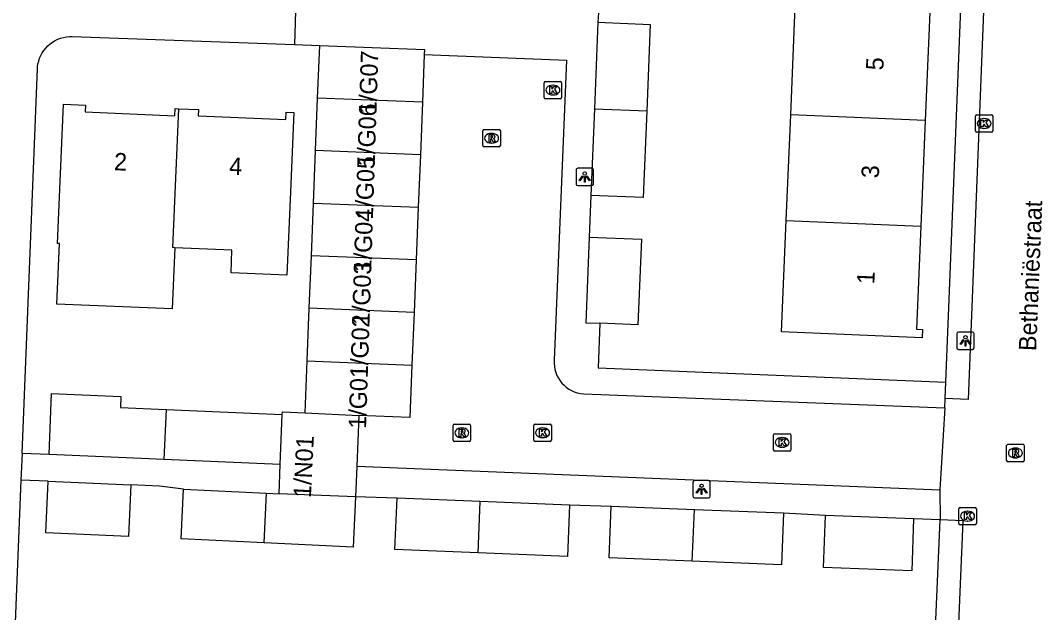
# Model space of a CAD drawing. Extents: x 161355 to 162026, y 386504 to 387459.
# Drawn here: x 161629.9 to 161688.1, y 387310.9 to 387344.8 of the extents above; entities that cross this region are included whole.
import ezdxf

# ---------------------------------------------------------------- set-up
doc = ezdxf.new("R2010")
doc.units = 0
for name, color, linetype in [('IMGEO_Kolk', 7, 'Continuous'), ('IMGEO_Lichtpunt', 7, 'Continuous'), ('IMGEO_Openbare_ruimte_label', 7, 'Continuous'), ('IMGEO_Pand', 7, 'Continuous'), ('IMGEO_Pand_nummerreeks', 7, 'Continuous'), ('IMGEO_Rijbaan_lokaal_open', 7, 'Continuous'), ('IMGEO_Rioolput', 7, 'Continuous'), ('IMGEO_Voetpad_open', 7, 'Continuous')]:
    doc.layers.add(name, color=color, linetype=linetype)

msp = doc.modelspace()

# ---------------------------------------------------------------- linework, layer by layer
at = {"layer": 'IMGEO_Kolk'}
for p, q in [((161659.954, 387340.401), (161659.954, 387341.253)), ((161660.029, 387341.327), (161660.881, 387341.327)), ((161660.442, 387341.107), (161660.467, 387341.107)), ((161660.955, 387341.253), (161660.955, 387340.401)), ((161660.881, 387340.327), (161660.029, 387340.327)), ((161660.465, 387340.547), (161660.44, 387340.547)), ((161684.679, 387338.485), (161684.679, 387339.337)), ((161684.754, 387339.411), (161685.606, 387339.411)), ((161685.167, 387339.191), (161685.192, 387339.191)), ((161685.68, 387339.337), (161685.68, 387338.485)), ((161685.19, 387338.631), (161685.165, 387338.631)), ((161685.606, 387338.411), (161684.754, 387338.411)), ((161659.439, 387321.675), (161660.291, 387321.675)), ((161659.364, 387320.749), (161659.364, 387321.601)), ((161659.852, 387321.455), (161659.877, 387321.455)), ((161660.365, 387321.601), (161660.365, 387320.749)), ((161673.177, 387321.122), (161674.029, 387321.122)), ((161660.291, 387320.675), (161659.439, 387320.675)), ((161659.875, 387320.895), (161659.85, 387320.895)), ((161673.102, 387320.196), (161673.102, 387321.048)), ((161673.59, 387320.902), (161673.615, 387320.902)), ((161674.103, 387321.048), (161674.103, 387320.196)), ((161674.029, 387320.122), (161673.177, 387320.122)), ((161673.613, 387320.342), (161673.588, 387320.342)), ((161683.734, 387315.969), (161683.734, 387316.821)), ((161683.809, 387316.895), (161684.661, 387316.895)), ((161684.222, 387316.675), (161684.247, 387316.675)), ((161684.735, 387316.821), (161684.735, 387315.969)), ((161684.661, 387315.895), (161683.809, 387315.895)), ((161684.245, 387316.115), (161684.22, 387316.115))]:
    msp.add_line(p, q, dxfattribs=at)
for points in [[(161659.954, 387340.401), (161659.954, 387341.253)], [(161660.029, 387341.327), (161660.881, 387341.327)], [(161660.275, 387341.027), (161660.398, 387341.027), (161660.398, 387340.876), (161660.528, 387341.027), (161660.692, 387341.027), (161660.546, 387340.876), (161660.699, 387340.627), (161660.547, 387340.627), (161660.462, 387340.791), (161660.398, 387340.724), (161660.398, 387340.627), (161660.275, 387340.627), (161660.275, 387341.027)], [(161660.955, 387341.253), (161660.955, 387340.401)], [(161660.881, 387340.327), (161660.029, 387340.327)], [(161684.679, 387338.485), (161684.679, 387339.337)], [(161684.754, 387339.411), (161685.606, 387339.411)], [(161685, 387339.111), (161685.123, 387339.111), (161685.123, 387338.96), (161685.253, 387339.111), (161685.417, 387339.111), (161685.271, 387338.96), (161685.424, 387338.711), (161685.272, 387338.711), (161685.187, 387338.875), (161685.123, 387338.808), (161685.123, 387338.711), (161685, 387338.711), (161685, 387339.111)], [(161685.68, 387339.337), (161685.68, 387338.485)], [(161685.606, 387338.411), (161684.754, 387338.411)], [(161659.439, 387321.675), (161660.291, 387321.675)], [(161659.364, 387320.749), (161659.364, 387321.601)], [(161659.685, 387321.375), (161659.808, 387321.375), (161659.808, 387321.224), (161659.938, 387321.375), (161660.102, 387321.375), (161659.956, 387321.224), (161660.109, 387320.975), (161659.957, 387320.975), (161659.872, 387321.139), (161659.808, 387321.072), (161659.808, 387320.975), (161659.685, 387320.975), (161659.685, 387321.375)], [(161660.365, 387321.601), (161660.365, 387320.749)], [(161673.177, 387321.122), (161674.029, 387321.122)], [(161660.291, 387320.675), (161659.439, 387320.675)], [(161673.102, 387320.196), (161673.102, 387321.048)], [(161673.423, 387320.822), (161673.546, 387320.822), (161673.546, 387320.671), (161673.676, 387320.822), (161673.84, 387320.822), (161673.694, 387320.671), (161673.847, 387320.422), (161673.695, 387320.422), (161673.61, 387320.586), (161673.546, 387320.519), (161673.546, 387320.422), (161673.423, 387320.422), (161673.423, 387320.822)], [(161674.103, 387321.048), (161674.103, 387320.196)], [(161674.029, 387320.122), (161673.177, 387320.122)], [(161683.734, 387315.969), (161683.734, 387316.821)], [(161683.809, 387316.895), (161684.661, 387316.895)], [(161684.055, 387316.595), (161684.178, 387316.595), (161684.178, 387316.444), (161684.308, 387316.595), (161684.472, 387316.595), (161684.326, 387316.444), (161684.479, 387316.195), (161684.327, 387316.195), (161684.242, 387316.359), (161684.178, 387316.292), (161684.178, 387316.195), (161684.055, 387316.195), (161684.055, 387316.595)], [(161684.735, 387316.821), (161684.735, 387315.969)], [(161684.661, 387315.895), (161683.809, 387315.895)]]:
    msp.add_lwpolyline(points, dxfattribs=at)
for centre, start, end in [((161660.031, 387341.251), 91.55205, 178.44795), ((161660.031, 387341.251), 91.55205, 178.44795), ((161660.879, 387341.251), 1.55205, 88.44795), ((161660.879, 387341.251), 1.55205, 88.44795), ((161660.031, 387340.403), 181.55205, 268.44795), ((161660.031, 387340.403), 181.55205, 268.44795), ((161660.879, 387340.403), 271.55205, 358.44795), ((161660.879, 387340.403), 271.55205, 358.44795), ((161684.756, 387339.335), 91.55205, 178.44795), ((161684.756, 387339.335), 91.55205, 178.44795), ((161685.604, 387339.335), 1.55205, 88.44795), ((161685.604, 387339.335), 1.55205, 88.44795), ((161684.756, 387338.487), 181.55205, 268.44795), ((161684.756, 387338.487), 181.55205, 268.44795), ((161685.604, 387338.487), 271.55205, 358.44795), ((161685.604, 387338.487), 271.55205, 358.44795), ((161659.441, 387321.599), 91.55205, 178.44795), ((161659.441, 387321.599), 91.55205, 178.44795), ((161660.289, 387321.599), 1.55205, 88.44795), ((161660.289, 387321.599), 1.55205, 88.44795), ((161673.179, 387321.046), 91.55205, 178.44795), ((161673.179, 387321.046), 91.55205, 178.44795), ((161674.027, 387321.046), 1.55205, 88.44795), ((161674.027, 387321.046), 1.55205, 88.44795), ((161659.441, 387320.751), 181.55205, 268.44795), ((161659.441, 387320.751), 181.55205, 268.44795), ((161660.289, 387320.751), 271.55205, 358.44795), ((161660.289, 387320.751), 271.55205, 358.44795), ((161673.179, 387320.198), 181.55205, 268.44795), ((161673.179, 387320.198), 181.55205, 268.44795), ((161674.027, 387320.198), 271.55205, 358.44795), ((161674.027, 387320.198), 271.55205, 358.44795), ((161683.811, 387316.819), 91.55205, 178.44795), ((161683.811, 387316.819), 91.55205, 178.44795), ((161684.659, 387316.819), 1.55205, 88.44795), ((161684.659, 387316.819), 1.55205, 88.44795), ((161683.811, 387315.971), 181.55205, 268.44795), ((161683.811, 387315.971), 181.55205, 268.44795), ((161684.659, 387315.971), 271.55205, 358.44795), ((161684.659, 387315.971), 271.55205, 358.44795)]:
    msp.add_arc(centre, 0.0765, start, end, dxfattribs=at)
for centre, major_axis, ratio, start_param, end_param in [((161660.441, 387340.827), (-0.387, 0.002), 0.722429, 4.712389, 7.853982), ((161660.466, 387340.827), (-0.39, 0.002), 0.717154, 1.570796, 4.712389), ((161685.166, 387338.911), (-0.387, 0.002), 0.722429, 4.712389, 7.853982), ((161685.191, 387338.911), (-0.39, 0.002), 0.717154, 1.570796, 4.712389), ((161659.851, 387321.175), (-0.387, 0.002), 0.722429, 4.712389, 7.853982), ((161659.876, 387321.175), (-0.39, 0.002), 0.717154, 1.570796, 4.712389), ((161673.589, 387320.622), (-0.387, 0.002), 0.722429, 4.712389, 7.853982), ((161673.614, 387320.622), (-0.39, 0.002), 0.717154, 1.570796, 4.712389), ((161684.221, 387316.395), (-0.387, 0.002), 0.722429, 4.712389, 7.853982), ((161684.246, 387316.395), (-0.39, 0.002), 0.717154, 1.570796, 4.712389)]:
    msp.add_ellipse(centre, major_axis=major_axis, ratio=ratio, start_param=start_param, end_param=end_param, dxfattribs=at)
at = {"layer": 'IMGEO_Lichtpunt'}
for p, q in [((161661.781, 387336.248), (161661.781, 387335.441)), ((161661.781, 387336.248), (161661.781, 387335.441)), ((161662.683, 387336.343), (161661.875, 387336.343)), ((161662.683, 387336.343), (161661.875, 387336.343)), ((161662.777, 387335.441), (161662.777, 387336.248)), ((161662.777, 387335.441), (161662.777, 387336.248)), ((161661.875, 387335.347), (161662.683, 387335.347)), ((161661.875, 387335.347), (161662.683, 387335.347)), ((161684.513, 387326.951), (161683.705, 387326.951)), ((161684.513, 387326.951), (161683.705, 387326.951)), ((161683.611, 387326.856), (161683.611, 387326.049)), ((161683.611, 387326.856), (161683.611, 387326.049)), ((161684.607, 387326.049), (161684.607, 387326.856)), ((161684.607, 387326.049), (161684.607, 387326.856)), ((161683.705, 387325.955), (161684.513, 387325.955)), ((161683.705, 387325.955), (161684.513, 387325.955)), ((161668.48, 387318.339), (161668.48, 387317.532)), ((161668.48, 387318.339), (161668.48, 387317.532)), ((161669.382, 387318.434), (161668.574, 387318.434)), ((161669.382, 387318.434), (161668.574, 387318.434)), ((161669.476, 387317.532), (161669.476, 387318.339)), ((161669.476, 387317.532), (161669.476, 387318.339)), ((161668.574, 387317.438), (161669.382, 387317.438)), ((161668.574, 387317.438), (161669.382, 387317.438))]:
    msp.add_line(p, q, dxfattribs=at)
for points in [[(161662.155, 387335.912), (161662.194, 387335.884), (161662.006, 387335.622), (161661.968, 387335.649), (161662.155, 387335.912)], [(161662.257, 387335.864), (161662.304, 387335.864), (161662.304, 387335.542), (161662.257, 387335.542), (161662.257, 387335.864)], [(161662.367, 387335.884), (161662.405, 387335.911), (161662.592, 387335.649), (161662.553, 387335.621), (161662.367, 387335.884)], [(161683.985, 387326.52), (161684.024, 387326.492), (161683.836, 387326.23), (161683.798, 387326.257), (161683.985, 387326.52)], [(161684.087, 387326.472), (161684.134, 387326.472), (161684.134, 387326.15), (161684.087, 387326.15), (161684.087, 387326.472)], [(161684.197, 387326.492), (161684.235, 387326.519), (161684.422, 387326.257), (161684.383, 387326.229), (161684.197, 387326.492)], [(161668.854, 387318.003), (161668.893, 387317.975), (161668.705, 387317.713), (161668.667, 387317.74), (161668.854, 387318.003)], [(161668.956, 387317.955), (161669.003, 387317.955), (161669.003, 387317.633), (161668.956, 387317.633), (161668.956, 387317.955)], [(161669.066, 387317.975), (161669.104, 387318.002), (161669.291, 387317.74), (161669.252, 387317.712), (161669.066, 387317.975)]]:
    msp.add_lwpolyline(points, dxfattribs=at)
for centre in [(161662.28, 387336.046), (161684.11, 387326.654), (161668.979, 387318.137)]:
    msp.add_circle(centre, 0.0994, dxfattribs=at)
for centre, start, end in [((161661.875, 387336.248), 90, 180), ((161661.875, 387336.248), 90, 180), ((161662.683, 387336.248), 0, 90), ((161662.683, 387336.248), 0, 90), ((161661.875, 387335.441), 180, 270), ((161661.875, 387335.441), 180, 270), ((161662.683, 387335.441), 270, 0), ((161662.683, 387335.441), 270, 360), ((161683.705, 387326.856), 90, 180), ((161683.705, 387326.856), 90, 180), ((161684.513, 387326.856), 0, 90), ((161684.513, 387326.856), 0, 90), ((161683.705, 387326.049), 180, 270), ((161683.705, 387326.049), 180, 270), ((161684.513, 387326.049), 270, 0), ((161684.513, 387326.049), 270, 360), ((161668.574, 387318.339), 90, 180), ((161668.574, 387318.339), 90, 180), ((161669.382, 387318.339), 0, 90), ((161669.382, 387318.339), 0, 90), ((161668.574, 387317.532), 180, 270), ((161668.574, 387317.532), 180, 270), ((161669.382, 387317.532), 270, 0), ((161669.382, 387317.532), 270, 360)]:
    msp.add_arc(centre, 0.0946, start, end, dxfattribs=at)
at = {"layer": 'IMGEO_Pand'}
for points in [[(161674.09, 387339.41), (161674.352, 387345.629)], [(161682.064, 387345.304), (161681.802, 387339.085)], [(161663.039, 387344.718), (161662.836, 387339.752)], [(161663.039, 387344.718), (161666.037, 387344.595), (161665.833, 387339.629)], [(161646.964, 387340.371), (161647.084, 387343.385)], [(161647.084, 387343.385), (161653.093, 387343.146), (161653.082, 387342.865)], [(161653.082, 387342.865), (161652.973, 387340.132)], [(161646.844, 387337.357), (161646.964, 387340.371)], [(161652.973, 387340.132), (161646.964, 387340.371)], [(161638.779, 387331.786), (161638.723, 387330.478), (161638.631, 387328.284), (161632.015, 387328.56), (161632.164, 387332.034), (161632.054, 387332.039), (161632.394, 387340.021), (161633.651, 387339.968), (161633.635, 387339.577), (161638.782, 387339.358), (161638.799, 387339.764), (161638.996, 387339.756)], [(161638.779, 387331.786), (161638.663, 387331.791), (161638.996, 387339.756)], [(161638.996, 387339.756), (161640.138, 387339.707), (161640.123, 387339.346), (161645.143, 387339.132), (161645.162, 387339.566), (161645.599, 387339.548), (161645.387, 387334.553), (161645.202, 387330.21), (161641.997, 387330.346), (161642.052, 387331.646), (161638.779, 387331.786)], [(161652.973, 387340.132), (161652.853, 387337.118)], [(161662.836, 387339.752), (161662.632, 387334.786)], [(161662.836, 387339.752), (161665.833, 387339.629)], [(161665.833, 387339.629), (161665.63, 387334.663), (161662.632, 387334.786)], [(161673.834, 387333.356), (161674.09, 387339.41)], [(161681.802, 387339.085), (161674.09, 387339.41)], [(161681.802, 387339.085), (161681.547, 387333.031)], [(161646.725, 387334.343), (161646.844, 387337.357)], [(161652.853, 387337.118), (161646.844, 387337.357)], [(161652.853, 387337.118), (161652.733, 387334.104)], [(161646.605, 387331.329), (161646.725, 387334.343)], [(161646.725, 387334.343), (161652.733, 387334.104)], [(161652.733, 387334.104), (161652.614, 387331.09)], [(161681.547, 387333.031), (161681.297, 387327.109), (161681.644, 387327.094), (161681.624, 387326.629), (161673.565, 387326.969), (161673.834, 387333.356)], [(161673.834, 387333.356), (161681.547, 387333.031)], [(161662.534, 387332.395), (161662.333, 387327.485), (161663.152, 387327.452)], [(161662.534, 387332.395), (161665.532, 387332.272), (161665.331, 387327.363), (161663.152, 387327.452)], [(161646.485, 387328.315), (161646.605, 387331.329)], [(161652.614, 387331.09), (161646.605, 387331.329)], [(161652.614, 387331.09), (161652.494, 387328.076)], [(161646.365, 387325.301), (161646.485, 387328.315)], [(161652.494, 387328.076), (161646.485, 387328.315)], [(161652.494, 387328.076), (161652.374, 387325.062)], [(161646.247, 387322.327), (161646.365, 387325.301)], [(161646.365, 387325.301), (161652.374, 387325.062)], [(161652.374, 387325.062), (161652.254, 387322.048), (161649.325, 387322.165)], [(161631.564, 387319.925), (161631.713, 387323.419), (161635.686, 387323.249), (161635.659, 387322.623), (161638.272, 387322.512)], [(161638.272, 387322.512), (161638.152, 387319.645)], [(161638.272, 387322.512), (161644.938, 387322.229)], [(161644.824, 387319.361), (161644.938, 387322.229)], [(161644.938, 387322.229), (161644.944, 387322.378), (161646.247, 387322.327)], [(161646.247, 387322.327), (161649.325, 387322.165)], [(161649.325, 387322.165), (161649.21, 387319.256)], [(161638.152, 387319.645), (161635.537, 387319.756), (161631.564, 387319.925)], [(161644.824, 387319.361), (161638.152, 387319.645)], [(161644.757, 387317.668), (161644.824, 387319.361)], [(161649.21, 387319.256), (161649.14, 387317.495)], [(161636.253, 387318.192), (161636.126, 387315.233), (161631.381, 387315.436), (161631.507, 387318.395)], [(161631.507, 387318.395), (161636.253, 387318.192)], [(161643.903, 387314.859), (161639.14, 387315.084), (161639.27, 387317.945)], [(161639.27, 387317.945), (161644.024, 387317.705)], [(161643.903, 387314.859), (161644.024, 387317.705)], [(161644.024, 387317.705), (161644.757, 387317.668)], [(161649.14, 387317.495), (161644.757, 387317.668)], [(161649.14, 387317.495), (161649.009, 387314.618), (161643.903, 387314.859)], [(161656.162, 387314.288), (161651.399, 387314.477), (161651.516, 387317.419)], [(161656.279, 387317.23), (161651.516, 387317.419)], [(161656.162, 387314.288), (161656.279, 387317.23)], [(161661.405, 387317.027), (161661.288, 387314.085), (161656.162, 387314.288)], [(161661.405, 387317.027), (161656.279, 387317.23)], [(161668.448, 387313.812), (161663.681, 387314.001), (161663.798, 387316.949)], [(161668.564, 387316.76), (161663.798, 387316.949)], [(161668.448, 387313.812), (161668.564, 387316.76)], [(161673.681, 387316.557), (161673.564, 387313.609), (161668.448, 387313.812)], [(161673.681, 387316.557), (161668.564, 387316.76)], [(161681.14, 387316.242), (161681.029, 387313.267), (161675.966, 387313.457), (161676.077, 387316.431)], [(161681.14, 387316.242), (161676.077, 387316.431)]]:
    msp.add_lwpolyline(points, dxfattribs=at)
at = {"layer": 'IMGEO_Rijbaan_lokaal_open'}
for points in [[(161686.356, 387375.816), (161684.258, 387323.082), (161682.942, 387323.144)], [(161653.082, 387342.865), (161661.228, 387342.548), (161660.522, 387325.339)], [(161662.211, 387323.401), (161682.928, 387322.604)], [(161682.928, 387322.604), (161682.942, 387323.144)], [(161682.928, 387322.604), (161682.635, 387317.904)], [(161649.21, 387319.256), (161682.635, 387317.904)], [(161682.635, 387317.904), (161682.667, 387316.174)], [(161683.26, 387295.867), (161683.277, 387296.896), (161683.499, 387304.784), (161683.979, 387316.118), (161682.667, 387316.174)]]:
    msp.add_lwpolyline(points, dxfattribs=at)
msp.add_arc((161662.357, 387325.233), 1.838, 176.68811, 265.4573, dxfattribs=at)
at = {"layer": 'IMGEO_Rioolput'}
for p, q in [((161656.514, 387338.567), (161657.366, 387338.567)), ((161656.439, 387337.641), (161656.439, 387338.493)), ((161656.927, 387338.347), (161656.952, 387338.347)), ((161657.44, 387338.493), (161657.44, 387337.641)), ((161657.366, 387337.567), (161656.514, 387337.567)), ((161656.95, 387337.787), (161656.925, 387337.787)), ((161654.807, 387321.67), (161655.659, 387321.67)), ((161654.732, 387320.744), (161654.732, 387321.596)), ((161655.22, 387321.45), (161655.245, 387321.45)), ((161655.733, 387321.596), (161655.733, 387320.744)), ((161655.659, 387320.67), (161654.807, 387320.67)), ((161655.243, 387320.89), (161655.218, 387320.89)), ((161686.546, 387320.515), (161687.398, 387320.515)), ((161686.471, 387319.589), (161686.471, 387320.441)), ((161686.959, 387320.295), (161686.984, 387320.295)), ((161687.472, 387320.441), (161687.472, 387319.589)), ((161687.398, 387319.515), (161686.546, 387319.515)), ((161686.982, 387319.735), (161686.957, 387319.735))]:
    msp.add_line(p, q, dxfattribs=at)
for points in [[(161656.514, 387338.567), (161657.366, 387338.567)], [(161656.439, 387337.641), (161656.439, 387338.493)], [(161657.028, 387338.265), (161656.776, 387338.267), (161656.776, 387337.867)], [(161656.776, 387337.867), (161656.9, 387337.867), (161656.9, 387338.029), (161656.911, 387338.029)], [(161656.954, 387338.186), (161656.9, 387338.186), (161656.9, 387338.105)], [(161656.9, 387338.105), (161656.952, 387338.105)], [(161656.958, 387338), (161657.029, 387337.867), (161657.169, 387337.867), (161657.104, 387337.993)], [(161657.44, 387338.493), (161657.44, 387337.641)], [(161657.366, 387337.567), (161656.514, 387337.567)], [(161654.807, 387321.67), (161655.659, 387321.67)], [(161654.732, 387320.744), (161654.732, 387321.596)], [(161655.321, 387321.368), (161655.069, 387321.37), (161655.069, 387320.97)], [(161655.069, 387320.97), (161655.193, 387320.97), (161655.193, 387321.132), (161655.204, 387321.132)], [(161655.247, 387321.289), (161655.193, 387321.289), (161655.193, 387321.208)], [(161655.193, 387321.208), (161655.245, 387321.208)], [(161655.251, 387321.103), (161655.322, 387320.97), (161655.462, 387320.97), (161655.397, 387321.096)], [(161655.733, 387321.596), (161655.733, 387320.744)], [(161655.659, 387320.67), (161654.807, 387320.67)], [(161686.546, 387320.515), (161687.398, 387320.515)], [(161686.471, 387319.589), (161686.471, 387320.441)], [(161687.06, 387320.213), (161686.808, 387320.215), (161686.808, 387319.815)], [(161686.808, 387319.815), (161686.932, 387319.815), (161686.932, 387319.977), (161686.943, 387319.977)], [(161686.986, 387320.134), (161686.932, 387320.134), (161686.932, 387320.053)], [(161686.932, 387320.053), (161686.984, 387320.053)], [(161686.99, 387319.948), (161687.061, 387319.815), (161687.201, 387319.815), (161687.136, 387319.941)], [(161687.472, 387320.441), (161687.472, 387319.589)], [(161687.398, 387319.515), (161686.546, 387319.515)]]:
    msp.add_lwpolyline(points, dxfattribs=at)
for centre, radius, start, end in [((161656.516, 387338.491), 0.0765, 91.55205, 178.44795), ((161656.516, 387338.491), 0.0765, 91.55205, 178.44795), ((161657.364, 387338.491), 0.0765, 1.55205, 88.44795), ((161657.364, 387338.491), 0.0765, 1.55205, 88.44795), ((161656.91, 387337.976), 0.0533, 26.02933, 88.69889), ((161656.936, 387338.294), 0.19, 274.7715, 282.96867), ((161656.96, 387338.09), 0.0964, 77.00612, 93.18647), ((161656.974, 387338.147), 0.0378, 276.66336, 79.67722), ((161657.027, 387338.155), 0.109, 350.36119, 89.41601), ((161657.025, 387338.155), 0.112, 277.58423, 350.98172), ((161657.009, 387337.94), 0.108, 29.51342, 73.79051), ((161656.516, 387337.643), 0.0765, 181.55205, 268.44795), ((161656.516, 387337.643), 0.0765, 181.55205, 268.44795), ((161657.364, 387337.643), 0.0765, 271.55205, 358.44795), ((161657.364, 387337.643), 0.0765, 271.55205, 358.44795), ((161654.809, 387321.594), 0.0765, 91.55205, 178.44795), ((161654.809, 387321.594), 0.0765, 91.55205, 178.44795), ((161655.657, 387321.594), 0.0765, 1.55205, 88.44795), ((161655.657, 387321.594), 0.0765, 1.55205, 88.44795), ((161655.203, 387321.079), 0.0533, 26.02933, 88.69889), ((161655.229, 387321.397), 0.19, 274.7715, 282.96867), ((161655.253, 387321.193), 0.0964, 77.00612, 93.18647), ((161655.267, 387321.25), 0.0378, 276.66336, 79.67722), ((161655.32, 387321.258), 0.109, 350.36119, 89.41601), ((161655.318, 387321.258), 0.112, 277.58423, 350.98172), ((161655.302, 387321.043), 0.108, 29.51342, 73.79051), ((161654.809, 387320.746), 0.0765, 181.55205, 268.44795), ((161654.809, 387320.746), 0.0765, 181.55205, 268.44795), ((161655.657, 387320.746), 0.0765, 271.55205, 358.44795), ((161655.657, 387320.746), 0.0765, 271.55205, 358.44795), ((161686.548, 387320.439), 0.0765, 91.55205, 178.44795), ((161686.548, 387320.439), 0.0765, 91.55205, 178.44795), ((161687.396, 387320.439), 0.0765, 1.55205, 88.44795), ((161687.396, 387320.439), 0.0765, 1.55205, 88.44795), ((161686.942, 387319.924), 0.0533, 26.02933, 88.69889), ((161686.968, 387320.242), 0.19, 274.7715, 282.96867), ((161686.992, 387320.038), 0.0964, 77.00612, 93.18647), ((161687.006, 387320.095), 0.0378, 276.66336, 79.67722), ((161687.059, 387320.103), 0.109, 350.36119, 89.41601), ((161687.057, 387320.103), 0.112, 277.58423, 350.98172), ((161687.041, 387319.888), 0.108, 29.51342, 73.79051), ((161686.548, 387319.591), 0.0765, 181.55205, 268.44795), ((161686.548, 387319.591), 0.0765, 181.55205, 268.44795), ((161687.396, 387319.591), 0.0765, 271.55205, 358.44795), ((161687.396, 387319.591), 0.0765, 271.55205, 358.44795)]:
    msp.add_arc(centre, radius, start, end, dxfattribs=at)
for centre, major_axis, ratio, start_param, end_param in [((161656.926, 387338.067), (-0.387, 0.002), 0.722429, 4.712389, 7.853982), ((161656.951, 387338.067), (-0.39, 0.002), 0.717154, 1.570796, 4.712389), ((161655.219, 387321.17), (-0.387, 0.002), 0.722429, 4.712389, 7.853982), ((161655.244, 387321.17), (-0.39, 0.002), 0.717154, 1.570796, 4.712389), ((161686.958, 387320.015), (-0.387, 0.002), 0.722429, 4.712389, 7.853982), ((161686.983, 387320.015), (-0.39, 0.002), 0.717154, 1.570796, 4.712389)]:
    msp.add_ellipse(centre, major_axis=major_axis, ratio=ratio, start_param=start_param, end_param=end_param, dxfattribs=at)
at = {"layer": 'IMGEO_Voetpad_open'}
for points in [[(161682.979, 387324.085), (161685.062, 387376.044), (161685.21, 387379.73)], [(161645.709, 387345.989), (161645.629, 387343.437)], [(161663.061, 387345.253), (161663.039, 387344.718)], [(161630.013, 387319.987), (161630.9, 387342.055), (161630.907, 387342.156), (161630.93, 387342.326), (161630.969, 387342.493), (161631.022, 387342.656), (161631.09, 387342.813), (161631.172, 387342.964), (161631.266, 387343.107), (161631.373, 387343.241), (161631.492, 387343.365), (161631.621, 387343.477), (161631.76, 387343.578), (161631.907, 387343.666), (161632.062, 387343.74), (161632.222, 387343.801), (161632.387, 387343.846), (161632.556, 387343.877), (161632.727, 387343.893), (161632.898, 387343.893), (161645.629, 387343.437)], [(161645.629, 387343.437), (161647.084, 387343.385)], [(161662.632, 387334.786), (161662.534, 387332.395)], [(161663.152, 387327.452), (161663.048, 387324.896), (161682.979, 387324.085)], [(161682.942, 387323.144), (161682.979, 387324.085)], [(161630.013, 387319.987), (161629.952, 387318.458)], [(161631.564, 387319.925), (161630.013, 387319.987)], [(161629.952, 387318.458), (161629.122, 387297.833), (161629.123, 387297.592), (161629.146, 387297.352), (161629.19, 387297.114), (161629.255, 387296.882), (161629.341, 387296.657), (161629.446, 387296.44), (161629.57, 387296.233), (161629.713, 387296.038), (161629.872, 387295.857), (161630.047, 387295.691), (161630.235, 387295.54), (161630.437, 387295.408), (161630.649, 387295.294), (161630.871, 387295.199), (161631.101, 387295.125), (161631.336, 387295.071), (161631.575, 387295.039)], [(161631.507, 387318.395), (161629.952, 387318.458)], [(161639.27, 387317.945), (161637.894, 387318.122), (161636.253, 387318.192)], [(161651.516, 387317.419), (161649.14, 387317.495)], [(161663.798, 387316.949), (161661.405, 387317.027)], [(161676.077, 387316.431), (161673.681, 387316.557)], [(161682.667, 387316.174), (161681.14, 387316.242)], [(161681.733, 387295.001), (161682.667, 387316.174)]]:
    msp.add_lwpolyline(points, dxfattribs=at)

# ---------------------------------------------------------------- texts
at = {"layer": 'IMGEO_Openbare_ruimte_label'}
msp.add_text('Bethaniëstraat', height=1, rotation=87.64984, dxfattribs=at).set_placement((161688.163, 387325.85))
at = {"layer": 'IMGEO_Pand_nummerreeks'}
for s, rotation, p in [('1/G07', 88.12091, (161650.33, 387339.436)), ('5', 87.58478, (161679.4, 387341.945)), ('1/G06', 88.11827, (161650.231, 387336.41)), ('2', 357.75973, (161635.273, 387336.233)), ('4', 357.75974, (161641.875, 387335.975)), ('1/G05', 88.11827, (161650.132, 387333.385)), ('3', 87.58478, (161679.139, 387335.757)), ('1/G04', 88.11827, (161650.032, 387330.36)), ('1/G03', 88.11827, (161649.933, 387327.334)), ('1', 87.58478, (161678.883, 387329.683)), ('1/G02', 88.11827, (161649.833, 387324.303)), ('1/G01', 88.11827, (161649.738, 387321.394)), ('1/N01', 87.17553, (161646.576, 387317.43))]:
    msp.add_text(s, height=1, rotation=rotation, dxfattribs=at).set_placement(p)

doc.saveas('drawing.dxf')
